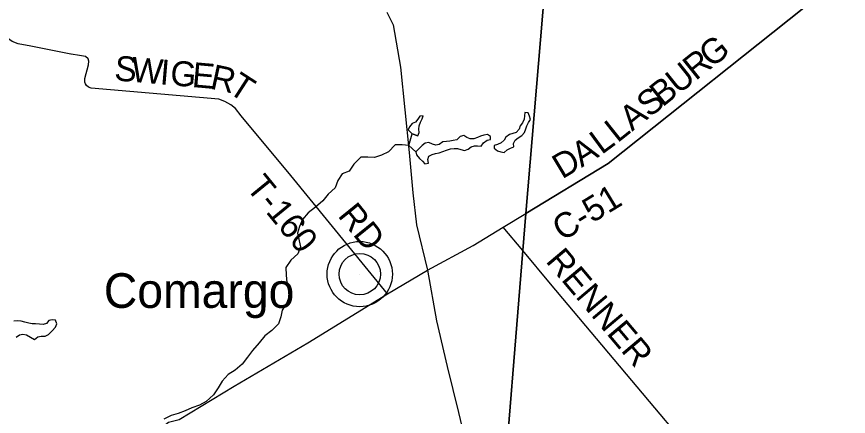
# Model space of a CAD drawing. Extents: x 0 to 1064, y 0 to 440.
# Drawn here: x 264.58 to 294.9, y 73.89 to 88.47 of the extents above; entities that cross this region are included whole.
import ezdxf

# ---------------------------------------------------------------- set-up
doc = ezdxf.new("R2010")
doc.units = 0
for name, color, linetype in [('GM_X_County_Road', 7, 'Continuous'), ('GM_X_County_Road_Text', 7, 'Continuous'), ('GM_X_Minor_Lake', 7, 'Continuous'), ('GM_X_Minor_River', 7, 'Continuous'), ('GM_X_Township', 7, 'Continuous'), ('GM_X_Township_Road', 7, 'Continuous'), ('GM_X_Township_Road_Text', 7, 'Continuous'), ('GM_X_Unincorporated', 7, 'Continuous'), ('GM_X_Unincorporated_Location', 7, 'Continuous'), ('GM_X_Unincorporated_Text', 7, 'Continuous')]:
    doc.layers.add(name, color=color, linetype=linetype)

msp = doc.modelspace()

# ---------------------------------------------------------------- linework, layer by layer
at = {"layer": 'GM_X_County_Road'}
for points in [[(283.57, 81.551), (286.141, 83.106), (293.813, 89.226), (296.889, 91.689), (298.339, 92.823), (300.823, 94.788), (303.502, 96.96), (304.706, 97.891), (305.001, 98.068), (305.269, 98.105), (305.605, 98.19), (306.769, 99.008), (307.128, 99.312), (307.302, 99.867), (307.543, 101.096)], [(278.078, 88.629), (278.309, 88.17), (278.578, 86.629), (278.884, 83.509), (279.028, 82.045), (279.159, 80.876), (279.553, 79.219), (279.892, 77.375), (280.279, 75.709), (280.691, 74.025), (281.062, 72.451), (281.416, 70.95), (281.678, 69.706), (281.833, 69.205), (281.866, 68.385), (281.259, 63.435)], [(279.553, 79.219), (281.221, 80.12), (282.323, 80.792), (283.14, 81.291), (283.57, 81.551)]]:
    msp.add_lwpolyline(points, dxfattribs=at)
at = {"layer": 'GM_X_Minor_Lake'}
for p, q in [((279.005, 84.195), (279.204, 84.119)), ((281.995, 83.765), (281.993, 83.674))]:
    msp.add_line(p, q, dxfattribs=at)
for points in [[(281.993, 83.674), (282.113, 83.569), (282.234, 83.536), (282.349, 83.516), (282.466, 83.606), (282.583, 83.664), (282.705, 83.723), (282.695, 83.845), (282.752, 83.96), (282.869, 84.049), (282.992, 84.132), (283.091, 84.246), (283.142, 84.373), (283.18, 84.487), (283.237, 84.602), (283.312, 84.716), (283.277, 84.832), (283.231, 84.954), (283.109, 84.975), (283.095, 84.847), (283.081, 84.726), (283.024, 84.599), (282.943, 84.485), (282.898, 84.364), (282.787, 84.245), (282.671, 84.21), (282.543, 84.169), (282.419, 84.074), (282.357, 83.96), (282.24, 83.858), (282.111, 83.806), (281.995, 83.765)], [(279.405, 84.851), (279.283, 84.841), (279.202, 84.727), (279.121, 84.613), (279.005, 84.572), (278.9, 84.452), (278.849, 84.332), (279.005, 84.195)], [(279.204, 84.119), (279.249, 84.246), (279.239, 84.368), (279.253, 84.489), (279.304, 84.616), (279.36, 84.737), (279.405, 84.851)], [(279.465, 83.092), (279.595, 83.117), (279.573, 83.251), (279.611, 83.378), (279.728, 83.437), (279.844, 83.471), (279.978, 83.505), (280.119, 83.546), (280.247, 83.598), (280.394, 83.639), (280.528, 83.661), (280.655, 83.653), (280.776, 83.62), (280.91, 83.588), (281.038, 83.634), (281.155, 83.712), (281.271, 83.752), (281.387, 83.756), (281.514, 83.748), (281.595, 83.869), (281.73, 83.958), (281.859, 83.98), (281.86, 84.095), (281.74, 84.164), (281.618, 84.142), (281.496, 84.107), (281.379, 84.054), (281.245, 84.014), (281.117, 84.01), (280.997, 84.06), (280.882, 84.135), (280.754, 84.095), (280.624, 83.975), (280.49, 83.953), (280.368, 83.925), (280.252, 83.914), (280.112, 83.898), (279.983, 83.797), (279.861, 83.781), (279.74, 83.813), (279.607, 83.87), (279.479, 83.848), (279.362, 83.764), (279.129, 83.539)], [(279.129, 83.539), (279.156, 83.427), (279.263, 83.298), (279.377, 83.199), (279.465, 83.092)], [(264.563, 76.769), (264.681, 76.865), (264.809, 76.881), (264.936, 76.855), (265.08, 76.773), (265.231, 76.692), (265.354, 76.787), (265.476, 76.816), (265.616, 76.813), (265.739, 76.878), (265.875, 77.01), (265.992, 77.136), (266.049, 77.262), (265.99, 77.391), (265.869, 77.405), (265.747, 77.382), (265.672, 77.268), (265.544, 77.24), (265.41, 77.248), (265.271, 77.256), (265.149, 77.264), (265.022, 77.291), (264.877, 77.323), (264.744, 77.356), (264.61, 77.37), (264.476, 77.354)]]:
    msp.add_lwpolyline(points, dxfattribs=at)
at = {"layer": 'GM_X_Minor_River'}
for points in [[(278.882, 83.766), (279.005, 84.195)], [(279.204, 84.119), (279.005, 84.195)], [(279.128, 83.537), (278.882, 83.766), (278.633, 83.794), (278.384, 83.786), (278.137, 83.541), (277.879, 83.417), (277.628, 83.324), (277.38, 83.346), (277.13, 83.338), (276.877, 83.081), (276.708, 82.835), (276.451, 82.735), (276.289, 82.489), (276.194, 82.223), (275.94, 81.99), (275.736, 81.744), (275.47, 81.517), (275.212, 81.315), (275.001, 81.069), (274.887, 80.816), (274.822, 80.568), (274.923, 80.068), (274.834, 79.814), (274.581, 79.581), (274.388, 79.317), (274.407, 79.031), (274.434, 78.775), (274.484, 78.526), (274.51, 78.276), (274.433, 78.022), (274.259, 77.764), (274.212, 77.515), (274.129, 77.267), (273.881, 77.022), (273.629, 76.826), (273.424, 76.568), (273.182, 76.292), (272.99, 76.04), (272.803, 75.788), (272.55, 75.567), (272.286, 75.419), (272.069, 75.167), (271.931, 74.921), (271.757, 74.668), (271.491, 74.423), (271.24, 74.3), (270.971, 74.201), (270.72, 74.089), (270.463, 73.99), (270.206, 73.915), (269.942, 73.779)]]:
    msp.add_lwpolyline(points, dxfattribs=at)
at = {"layer": 'GM_X_Township'}
for points in [[(287.85, 124.199), (287.517, 120.482), (286.747, 113.278), (286.726, 112.97), (286.639, 111.696), (285.778, 105.953), (284.456, 96.847), (283.14, 81.291), (283.031, 79.941), (282.241, 70.19), (281.339, 61.996), (281.161, 60.312), (280.707, 55.955), (280.132, 50.441), (258.767, 52.625), (251.43, 53.311), (244.064, 54.077), (229.411, 55.772), (220.159, 56.563), (213.925, 57.196), (202.834, 58.322)], [(296.889, 91.689), (293.813, 89.226), (286.141, 83.106), (283.14, 81.291), (284.456, 96.847), (285.778, 105.953), (286.639, 111.696), (286.726, 112.97), (286.747, 113.278), (287.517, 120.482), (287.85, 124.199)], [(306.751, 47.903), (284.732, 50.122), (283.428, 50.199), (280.132, 50.441), (280.707, 55.955), (281.161, 60.312), (281.339, 61.996), (282.241, 70.19), (283.031, 79.941), (283.14, 81.291), (286.141, 83.106), (293.813, 89.226), (296.889, 91.689)]]:
    msp.add_lwpolyline(points, dxfattribs=at)
at = {"layer": 'GM_X_Township_Road'}
for points in [[(266.554, 87.1), (265.091, 87.384), (264.634, 87.479), (264.419, 87.563), (263.404, 88.273), (262.983, 88.554), (262.806, 88.694), (262.804, 88.809), (262.797, 89.119), (262.822, 89.32), (264.428, 99.441)], [(278.103, 78.35), (274.57, 82.677), (272.766, 84.847), (272.56, 85.115), (272.388, 85.256), (272.169, 85.369), (271.956, 85.453), (267.295, 85.861), (267.195, 85.897), (267.128, 85.961), (267.086, 86.021), (267.065, 86.075), (267.062, 86.205), (267.193, 86.708), (267.211, 86.839), (267.184, 86.925), (267.089, 87.008), (266.865, 87.054), (266.571, 87.097), (266.554, 87.1)], [(284.042, 78.724), (283.031, 79.941), (282.323, 80.792)], [(244.064, 54.077), (248.997, 56.283), (249.011, 56.29), (253.229, 59.931), (264.725, 69.283), (265.67, 69.972), (265.863, 70.18), (265.993, 70.394), (266.291, 70.665), (267.166, 71.389), (269.074, 72.922), (269.528, 73.25), (269.799, 73.428), (270.117, 73.678), (270.502, 73.777), (272.515, 74.986), (275.194, 76.571), (278.103, 78.35), (279.553, 79.219)], [(292.492, 68.676), (284.047, 78.719), (284.042, 78.724)]]:
    msp.add_lwpolyline(points, dxfattribs=at)
at = {"layer": 'GM_X_Unincorporated'}
for radius in [1.19, 0.755]:
    msp.add_circle((277.088, 79.075), radius, dxfattribs=at)
at = {"layer": 'GM_X_Unincorporated_Location'}
msp.add_line((277.088, 79.075), (277.088, 79.075), dxfattribs=at)

# ---------------------------------------------------------------- texts
at = {"layer": 'GM_X_County_Road_Text'}
for s, height, rotation, p in [('G', 0.909, 38.5597, (289.915, 86.575)), ('R', 0.909, 38.5617, (289.332, 86.11)), ('U', 0.909, 38.5614, (288.706, 85.611)), ('B', 0.909, 38.5562, (288.122, 85.146)), ('S', 0.909, 38.5603, (287.643, 84.763)), ('A', 0.909, 38.5588, (287.017, 84.265)), ('L', 0.909, 38.4966, (286.484, 83.841)), ('L', 0.909, 36.3014, (285.906, 83.415)), ('A', 0.909, 32.3911, (285.174, 82.948)), ('D', 0.909, 30.8975, (284.466, 82.524)), ('C-51', 0.9091, 31.3169, (284.47, 80.254))]:
    msp.add_text(s, height=height, rotation=rotation, dxfattribs=at).set_placement(p)
at = {"layer": 'GM_X_Township_Road_Text'}
for s, height, rotation, p in [('S', 0.909, 355.0714, (268.12, 86.146)), ('W', 0.909, 355.0752, (268.731, 86.094)), ('I', 0.909, 355.0762, (269.781, 86.003)), ('G', 0.909, 355.0727, (270.153, 85.971)), ('E', 0.909, 354.9064, (270.949, 85.903)), ('R', 0.909, 347.845, (271.597, 85.847)), ('T', 0.909, 327.1551, (272.247, 85.722)), ('T-160', 0.9091, 309.2293, (272.912, 82.229)), ('RD', 0.9091, 309.0451, (276.26, 81.202)), ('RENNER', 0.9091, 310.1354, (283.84, 79.538))]:
    msp.add_text(s, height=height, rotation=rotation, dxfattribs=at).set_placement(p)
at = {"layer": 'GM_X_Unincorporated_Text'}
msp.add_text('Comargo', height=1.2636, rotation=0, dxfattribs=at).set_placement((267.756, 77.843))

doc.saveas('drawing.dxf')
